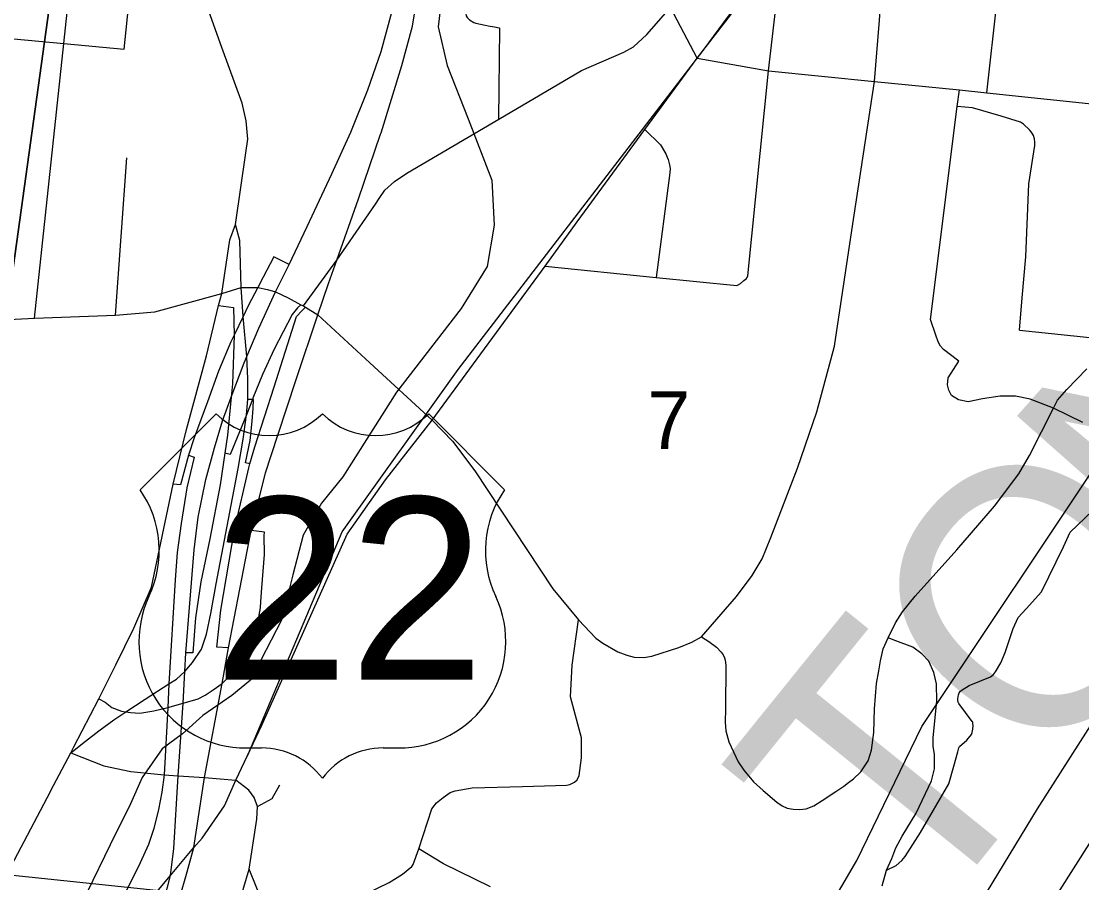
# Model space of a CAD drawing. Extents: x -8.2 to 38.5, y -0.1 to 21.9.
# Drawn here: x 7.586 to 8.353, y 14.852 to 15.475 of the extents above; entities that cross this region are included whole.
import ezdxf

# ---------------------------------------------------------------- set-up
doc = ezdxf.new("R2010")
doc.units = 0
for name, color, linetype in [('Default', 7, 'Continuous'), ('GM_X_Adjacent_County_Text', 7, 'Continuous'), ('GM_X_Airport_Location_Class_1', 7, 'Continuous'), ('GM_X_Airport_Location_Class_3', 7, 'Continuous'), ('GM_X_County_Road_Text', 7, 'Continuous'), ('GM_X_Interstate_Location', 7, 'Continuous'), ('GM_X_State_Location', 7, 'Continuous'), ('GM_X_Township_Road_Text', 7, 'Continuous'), ('GM_X_Township_Subdivision', 7, 'Continuous'), ('GM_X_Township_Subdivision_Text', 7, 'Continuous'), ('GM_X_Township_Text', 7, 'Continuous'), ('GM_X_Unincorporated_Location', 7, 'Continuous'), ('GM_X_US_Location', 7, 'Continuous')]:
    doc.layers.add(name, color=color, linetype=linetype)

msp = doc.modelspace()

# ---------------------------------------------------------------- linework, layer by layer
at = {"layer": 'Default'}
for points in [[(3.4133, 14.36735), (4.82348, 14.36735), (4.82604, 14.37009), (4.92092, 14.42469), (5.00928, 14.45261), (5.10793, 14.46474), (5.30561, 14.46322), (5.50064, 14.41998), (5.59627, 14.38282), (5.62337, 14.36735), (7.78583, 14.36735), (7.81753, 14.393), (7.93419, 14.50672), (8.01002, 14.58066), (8.07899, 14.67657), (8.19078, 14.868), (8.23777, 14.96505), (8.37153, 15.16559), (8.44919, 15.25329), (8.71106, 15.55038), (8.80997, 15.62884), (8.90733, 15.68039), (8.96338, 15.71646), (8.96338, 21.16735)], [(8.34694, 14.777), (7.52022, 14.86341), (7.45585, 13.96446)]]:
    msp.add_lwpolyline(points, dxfattribs=at)
at = {"layer": 'GM_X_Adjacent_County_Text'}
for points in [[(7.66003, 15.87122), (7.52022, 14.86341), (6.53061, 14.97169), (6.65001, 15.98141)], [(7.66003, 15.87122), (8.67358, 15.76586), (8.61174, 15.07735), (8.59284, 15.06186), (8.57233, 15.04147), (8.55251, 15.01841), (8.54048, 15.00465), (8.52258, 14.98306), (8.50935, 14.96668), (8.49374, 14.94543), (8.48637, 14.93725), (8.469, 14.9221), (8.45192, 14.90277), (8.43866, 14.88525), (8.42614, 14.86658), (8.41561, 14.85242), (8.40489, 14.84696), (8.39544, 14.8305), (8.38688, 14.82008), (8.37646, 14.81121), (8.36452, 14.80162), (8.3536, 14.78746), (8.34694, 14.777), (7.52022, 14.86341)]]:
    msp.add_lwpolyline(points, close=True, dxfattribs=at)
at = {"layer": 'GM_X_Airport_Location_Class_1'}
for p, q in [((8.07534, 15.4486), (8.13728, 15.5285)), ((8.03747, 15.39685), (8.07534, 15.4486)), ((7.88352, 15.18672), (7.9653, 15.29794))]:
    msp.add_line(p, q, dxfattribs=at)
for points in [[(7.9653, 15.29794), (7.98861, 15.33005), (8.03747, 15.39685)], [(7.74162, 14.92616), (7.76043, 14.96589), (7.82204, 15.10411), (7.8498, 15.14352), (7.88352, 15.18672)], [(7.66766, 14.82515), (7.69435, 14.85723), (7.71123, 14.87751), (7.7172, 14.88427), (7.7334, 14.90758), (7.74162, 14.92616)]]:
    msp.add_lwpolyline(points, dxfattribs=at)
at = {"layer": 'GM_X_Airport_Location_Class_3'}
for p, q in [((8.07534, 15.4486), (8.13728, 15.5285)), ((8.03747, 15.39685), (8.07534, 15.4486)), ((7.88352, 15.18672), (7.9653, 15.29794))]:
    msp.add_line(p, q, dxfattribs=at)
for points in [[(7.74132, 15.32819), (7.74881, 15.37996), (7.75025, 15.38988), (7.74901, 15.40311), (7.74612, 15.41593), (7.73141, 15.45632), (7.6959, 15.55626), (7.69325, 15.57476), (7.69319, 15.59387), (7.693, 15.61744), (7.69466, 15.64802), (7.69383, 15.66063), (7.69218, 15.67097), (7.68887, 15.68564), (7.66283, 15.76252)], [(8.28677, 14.76645), (8.29747, 14.78355), (8.36857, 14.89507), (8.44527, 15.01509), (8.46294, 15.03714), (8.48309, 15.05644), (8.52262, 15.10343), (8.56586, 15.15748), (8.57344, 15.16628), (8.58845, 15.17173), (8.60662, 15.18008), (8.63696, 15.20731), (8.73086, 15.28508), (8.75492, 15.29813), (8.84343, 15.34761), (8.92297, 15.39101), (8.96338, 15.41447)], [(7.9653, 15.29794), (7.98861, 15.33005), (8.03747, 15.39685)], [(7.64817, 14.99615), (7.65479, 15.00959), (7.66779, 15.03605), (7.6806, 15.06581), (7.69619, 15.1403), (7.70603, 15.17988), (7.72045, 15.23326), (7.729, 15.26967), (7.73148, 15.27832), (7.73733, 15.31705), (7.74132, 15.32819)], [(7.66213, 14.97564), (7.67614, 14.98487), (7.6932, 14.99582), (7.69873, 14.99924), (7.70463, 15.00483), (7.71036, 15.01141), (7.71672, 15.02106), (7.72034, 15.0317), (7.72363, 15.04672), (7.72746, 15.06833), (7.74336, 15.15178), (7.74698, 15.17295), (7.74929, 15.1906), (7.7504, 15.20147), (7.75038, 15.21659), (7.74955, 15.23258), (7.74684, 15.26152), (7.74554, 15.2825), (7.74457, 15.3165), (7.74132, 15.32819)], [(8.27273, 14.82572), (8.28525, 14.84582), (8.32139, 14.90551), (8.34536, 14.94289), (8.38209, 15.00019), (8.415, 15.05223), (8.44748, 15.10007), (8.46907, 15.13082), (8.50961, 15.17893), (8.52202, 15.19301)], [(7.74162, 14.92616), (7.76043, 14.96589), (7.82204, 15.10411), (7.8498, 15.14352), (7.88352, 15.18672)], [(7.62226, 14.94605), (7.62451, 14.95033), (7.64266, 14.98495), (7.64817, 14.99615)], [(7.62226, 14.94605), (7.63293, 14.95439), (7.64247, 14.96184), (7.65344, 14.96974), (7.66213, 14.97564)], [(7.60511, 14.91342), (7.60984, 14.92241), (7.62226, 14.94605)], [(7.66766, 14.82515), (7.69435, 14.85723), (7.71123, 14.87751), (7.7172, 14.88427), (7.7334, 14.90758), (7.74162, 14.92616)], [(7.544, 14.79891), (7.58148, 14.86845), (7.60511, 14.91342)]]:
    msp.add_lwpolyline(points, dxfattribs=at)
at = {"layer": 'GM_X_Interstate_Location'}
for points in [[(7.78021, 15.29933), (7.76903, 15.30476), (7.76142, 15.29013), (7.75756, 15.2827), (7.75061, 15.26933), (7.74684, 15.26152), (7.74035, 15.24808), (7.73806, 15.24335), (7.7292, 15.22215), (7.72112, 15.19979), (7.71153, 15.17383), (7.7074, 15.16126), (7.7016, 15.13978), (7.69619, 15.1403)], [(7.729, 15.26967), (7.73983, 15.26824), (7.74035, 15.24808), (7.73933, 15.21291), (7.73835, 15.2033), (7.73555, 15.1759), (7.73362, 15.16271), (7.73029, 15.13993), (7.72283, 15.10067), (7.71625, 15.06975), (7.71252, 15.04365), (7.71056, 15.01821), (7.70551, 15.01821)], [(7.78869, 15.27018), (7.78632, 15.26798), (7.78232, 15.26296), (7.76935, 15.23799), (7.76082, 15.21961), (7.75401, 15.20247), (7.75364, 15.20156), (7.74929, 15.1906), (7.73742, 15.16176), (7.73362, 15.16271)], [(7.76932, 15.21079), (7.78555, 15.2616), (7.78944, 15.26566), (7.79192, 15.26827)], [(7.73625, 15.02192), (7.72797, 15.02252), (7.73084, 15.04924), (7.74071, 15.10736), (7.75102, 15.15222), (7.75187, 15.15515), (7.7554, 15.16724), (7.76932, 15.21079)], [(7.75187, 15.15515), (7.74874, 15.15573), (7.75203, 15.17185), (7.75334, 15.18589), (7.75411, 15.19509), (7.75448, 15.20153), (7.75364, 15.20156), (7.7504, 15.20147)], [(7.7074, 15.16126), (7.7116, 15.15987), (7.70613, 15.13768), (7.70212, 15.11193), (7.69919, 15.09079), (7.69773, 15.07114), (7.6932, 14.99582), (7.6925, 14.9788), (7.68991, 14.92997), (7.6882, 14.91757), (7.68579, 14.90497), (7.68235, 14.89128), (7.67843, 14.87972), (7.67251, 14.86644), (7.65241, 14.8259), (7.64753, 14.81523), (7.65623, 14.80914)], [(7.75976, 15.05537), (7.76048, 15.06541), (7.76228, 15.08947), (7.76214, 15.10328), (7.76238, 15.10564), (7.7527, 15.10683)], [(7.66213, 14.97564), (7.66534, 14.97511), (7.67217, 14.97456), (7.68226, 14.97632), (7.6925, 14.9788), (7.70361, 14.9818), (7.71428, 14.98509), (7.71954, 14.98772), (7.72525, 14.99145), (7.73182, 14.99621), (7.74251, 15.00664), (7.74922, 15.01756), (7.75319, 15.02694), (7.75736, 15.03893), (7.75944, 15.05091), (7.75976, 15.05537)], [(7.64266, 14.98495), (7.64715, 14.98259), (7.65197, 14.97885), (7.65892, 14.97617), (7.66213, 14.97564)]]:
    msp.add_lwpolyline(points, dxfattribs=at)
at = {"layer": 'GM_X_State_Location'}
for points in [[(7.84664, 15.39438), (7.86171, 15.44325), (7.86938, 15.47176), (7.87355, 15.4972), (7.87772, 15.52067), (7.88272, 15.56527)], [(7.68082, 14.80471), (7.69435, 14.85723), (7.69673, 14.87674), (7.70002, 14.92936), (7.70361, 14.9818), (7.70463, 15.00483), (7.70551, 15.01821), (7.7116, 15.09288), (7.71428, 15.11647), (7.71998, 15.14366), (7.72612, 15.16658), (7.73204, 15.1861), (7.73835, 15.2033), (7.74762, 15.228), (7.74955, 15.23258), (7.75825, 15.25322), (7.77044, 15.27947), (7.78021, 15.29933), (7.79324, 15.32669), (7.81111, 15.36486), (7.82493, 15.3949), (7.83699, 15.42572), (7.84664, 15.45336), (7.85443, 15.48176)], [(7.73275, 15.00146), (7.73515, 15.01512), (7.73625, 15.02192), (7.7527, 15.10683), (7.76301, 15.14847), (7.772, 15.17567), (7.78516, 15.21602), (7.80104, 15.26283), (7.80863, 15.28555), (7.8147, 15.30248), (7.83034, 15.34674), (7.84635, 15.39346), (7.84664, 15.39438)], [(7.70636, 14.85999), (7.71123, 14.87751), (7.71894, 14.92821), (7.73182, 14.99621), (7.73275, 15.00146)], [(7.62768, 14.65015), (7.64108, 14.67578), (7.64435, 14.68283), (7.66892, 14.73986), (7.6823, 14.77342), (7.68963, 14.80075), (7.70094, 14.84053), (7.70636, 14.85999)]]:
    msp.add_lwpolyline(points, dxfattribs=at)
at = {"layer": 'GM_X_Township_Subdivision'}
for p, q in [((7.72731, 15.19121), (7.67237, 15.13628)), ((7.93605, 15.13628), (7.88111, 15.19121)), ((7.74928, 14.94951), (7.76026, 14.94951)), ((7.84816, 14.94951), (7.85914, 14.94951))]:
    msp.add_line(p, q, dxfattribs=at)
for centre, radius, start, end in [((7.76576, 15.23044), 0.05493, 225.573, 314.427), ((7.84266, 15.23044), 0.05493, 225.573, 314.427), ((7.60938, 15.09217), 0.0769, 334.54712, 35.00093), ((7.99904, 15.09217), 0.0769, 144.99907, 205.45288), ((7.74842, 15.02641), 0.0769, 154.83192, 270.63826), ((7.86, 15.02641), 0.0769, 269.36174, 25.16808), ((7.76026, 14.89458), 0.05493, 36.8699, 90), ((7.84816, 14.89458), 0.05493, 90, 143.1301)]:
    msp.add_arc(centre, radius, start, end, dxfattribs=at)
at = {"layer": 'GM_X_Township_Subdivision_Text'}
for p, q in [((7.66093, 15.45503), (7.67133, 15.55694)), ((7.93182, 15.4044), (7.93269, 15.46989)), ((7.65464, 15.26258), (7.6627, 15.37646)), ((8.30837, 15.25178), (8.37677, 15.24455))]:
    msp.add_line(p, q, dxfattribs=at)
for points in [[(8.28492, 15.42353), (8.29237, 15.49062), (8.29966, 15.55611), (8.30941, 15.63547), (8.3122, 15.64183), (8.32869, 15.67378), (8.33184, 15.68055), (8.33238, 15.68277), (8.3331, 15.68736), (8.33767, 15.75354)], [(7.59613, 15.26043), (7.61731, 15.4591), (7.63229, 15.59966), (7.63913, 15.66376), (7.63897, 15.66723), (7.63845, 15.67034), (7.63712, 15.6767), (7.63465, 15.68547), (7.63179, 15.6935), (7.62937, 15.70494)], [(8.07854, 15.02989), (8.1037, 15.05903), (8.1152, 15.07431), (8.12222, 15.08632), (8.12867, 15.10184), (8.14779, 15.15195), (8.16178, 15.19267), (8.17474, 15.24024), (8.1872, 15.32386), (8.20347, 15.43169), (8.20878, 15.4969), (8.21439, 15.56567)], [(8.10653, 15.28546), (8.10915, 15.28756), (8.11075, 15.28896), (8.11138, 15.28979), (8.11196, 15.29107), (8.1269, 15.43936), (8.13728, 15.5285)], [(8.07534, 15.4486), (8.056, 15.48514), (8.04759, 15.50406)], [(7.41274, 15.48994), (7.50648, 15.4792), (7.51202, 15.47263), (7.51494, 15.47019), (7.51697, 15.46892), (7.51837, 15.46832), (7.56281, 15.46418), (7.61731, 15.4591), (7.66093, 15.45503)], [(7.90815, 15.4858), (7.90808, 15.4805), (7.90832, 15.47902), (7.90903, 15.47785), (7.91067, 15.47629), (7.91367, 15.47435), (7.9152, 15.47374), (7.92197, 15.47239), (7.92423, 15.47193), (7.92875, 15.47111), (7.93201, 15.47043), (7.93269, 15.46989)], [(8.07534, 15.4486), (8.1269, 15.43936), (8.20347, 15.43169), (8.26493, 15.42553), (8.28492, 15.42353), (8.37216, 15.41422), (8.38301, 15.41882)], [(8.24409, 15.25949), (8.26342, 15.41348), (8.26493, 15.42553)], [(8.30837, 15.25178), (8.31035, 15.27513), (8.31298, 15.30472), (8.31519, 15.35763), (8.31947, 15.38525), (8.31945, 15.38771), (8.31917, 15.39018), (8.31845, 15.39247), (8.31781, 15.39383), (8.31698, 15.39515), (8.31564, 15.39667), (8.31134, 15.40069), (8.30915, 15.40212), (8.2952, 15.40654), (8.27445, 15.4126), (8.26342, 15.41348)], [(8.03747, 15.39685), (8.04876, 15.38589), (8.05257, 15.37938), (8.05358, 15.37684), (8.05422, 15.37532), (8.05533, 15.37135), (8.05566, 15.36876), (8.05561, 15.36566), (8.04559, 15.28993)], [(7.9653, 15.29794), (8.04559, 15.28993), (8.10393, 15.28411), (8.10457, 15.28424), (8.10653, 15.28546)], [(8.35424, 15.18487), (8.33304, 15.19539), (8.31627, 15.20181), (8.30558, 15.20411), (8.2944, 15.20411), (8.28174, 15.20214), (8.27122, 15.2), (8.26431, 15.20131), (8.25923, 15.20438), (8.25724, 15.20838), (8.25642, 15.21216), (8.25692, 15.21726), (8.26464, 15.22933), (8.25341, 15.23782), (8.25131, 15.24024), (8.2497, 15.24318), (8.24788, 15.24813), (8.24409, 15.25949)], [(8.21236, 14.861), (8.21927, 14.86445), (8.22322, 14.86806), (8.22584, 14.87086), (8.23686, 14.88829), (8.25724, 14.92347), (8.26096, 14.93639), (8.26375, 14.94659), (8.26462, 14.9497), (8.26503, 14.9506), (8.2703, 14.95522), (8.27373, 14.95935), (8.27432, 14.96072), (8.2748, 14.9631), (8.27491, 14.96579), (8.2748, 14.96685), (8.27463, 14.96805), (8.27421, 14.9687), (8.26466, 14.98169), (8.26403, 14.98269), (8.26373, 14.98389), (8.26376, 14.98515), (8.26432, 14.98789), (8.26492, 14.98942), (8.26569, 14.99053), (8.26702, 14.99165), (8.27197, 14.99461), (8.28757, 15.00085), (8.28953, 15.00259), (8.29103, 15.00459), (8.2949, 15.01098), (8.29802, 15.01852), (8.30394, 15.03588), (8.30745, 15.04379), (8.31321, 15.05015), (8.32435, 15.06251), (8.3403, 15.0949), (8.34504, 15.10563), (8.36115, 15.12108)], [(7.81786, 14.83533), (7.85264, 14.85219), (7.86221, 14.8581), (7.86905, 14.86364), (7.86991, 14.86518), (7.87388, 14.87649), (7.88346, 14.90554), (7.88678, 14.90979), (7.89155, 14.91375), (7.89672, 14.91729), (7.90035, 14.91853), (7.91252, 14.9206), (7.94892, 14.92151), (7.98078, 14.92249), (7.98328, 14.92312), (7.98651, 14.92466), (7.98853, 14.92649), (7.99, 14.92953), (7.99172, 14.9424), (7.99172, 14.95426), (7.99158, 14.95683), (7.98373, 14.98655), (7.98486, 15.00928), (7.98936, 15.04228)], [(7.7574, 14.90725), (7.75501, 14.91371), (7.75099, 14.91901), (7.74162, 14.92616)], [(7.74162, 14.82916), (7.75116, 14.86188), (7.75691, 14.89805), (7.7574, 14.90725), (7.76792, 14.91284), (7.77334, 14.92271)], [(7.92574, 14.84907), (7.8919, 14.86557), (7.87388, 14.87649)], [(7.73241, 14.61527), (7.74293, 14.65012), (7.74556, 14.66377), (7.74425, 14.67807), (7.74228, 14.68876), (7.74195, 14.70339), (7.74671, 14.73923), (7.7505, 14.77442), (7.75296, 14.79036), (7.75592, 14.81387), (7.75806, 14.83426), (7.75872, 14.84231), (7.75806, 14.84527), (7.75625, 14.84938), (7.75116, 14.86188)]]:
    msp.add_lwpolyline(points, dxfattribs=at)
at = {"layer": 'GM_X_Township_Text'}
for points in [[(7.84257, 15.34293), (7.84541, 15.34705), (7.84951, 15.353), (7.85644, 15.35933), (7.86526, 15.36525), (7.93182, 15.4044), (7.99169, 15.43963), (8.02225, 15.45274), (8.02915, 15.45679), (8.03879, 15.46573), (8.056, 15.48514), (8.08249, 15.51503), (8.0907, 15.5293), (8.09892, 15.54565), (8.10524, 15.55825), (8.13499, 15.6336), (8.13573, 15.63485), (8.13703, 15.63629), (8.14001, 15.63882), (8.14616, 15.64326), (8.19505, 15.67158), (8.23864, 15.69789)], [(7.79063, 15.26934), (7.8147, 15.30248), (7.84257, 15.34293)], [(7.73148, 15.27832), (7.74554, 15.2825), (7.75756, 15.2827), (7.76453, 15.28119), (7.77044, 15.27947), (7.77944, 15.27504), (7.78869, 15.27018), (7.79063, 15.26934), (7.79192, 15.26827), (7.80104, 15.26283), (7.8353, 15.23105), (7.83852, 15.22809)], [(7.27245, 15.27132), (7.31336, 15.26759), (7.36482, 15.26291), (7.41847, 15.25802), (7.41911, 15.25798), (7.48853, 15.25311), (7.4924, 15.25283), (7.54443, 15.25768), (7.59613, 15.26043), (7.65464, 15.26258), (7.68314, 15.26507), (7.73148, 15.27832)], [(7.83852, 15.22809), (7.88352, 15.18672), (7.89846, 15.17156), (7.91444, 15.15003), (7.97099, 15.06451), (7.98936, 15.04228), (8.00208, 15.02902), (8.00712, 15.02522), (8.018, 15.01896), (8.02437, 15.01668), (8.02978, 15.01516), (8.03671, 15.01494), (8.0426, 15.01589), (8.06204, 15.02209), (8.07156, 15.02598), (8.07854, 15.02989), (8.08371, 15.02659), (8.08932, 15.02232), (8.09262, 15.01883), (8.09416, 15.01692), (8.09504, 15.01471), (8.09552, 15.01302), (8.09593, 15.00931), (8.0958, 14.97788), (8.09547, 14.96818), (8.09613, 14.96194), (8.09826, 14.95405), (8.10501, 14.93958), (8.10912, 14.9335), (8.11602, 14.92511), (8.12293, 14.9187), (8.13296, 14.91032), (8.13682, 14.90752), (8.14036, 14.90604), (8.14479, 14.90522), (8.14923, 14.90489), (8.15416, 14.90555), (8.15959, 14.90752), (8.16567, 14.91147), (8.17554, 14.91805), (8.18145, 14.92182), (8.18474, 14.92462), (8.18836, 14.92725), (8.19379, 14.93218), (8.19904, 14.94023), (8.20135, 14.9478), (8.20299, 14.96062), (8.20365, 14.97788), (8.20513, 14.99613), (8.20661, 15.00518), (8.20792, 15.01241), (8.20973, 15.02129), (8.21335, 15.02918)], [(8.20907, 14.84965), (8.21236, 14.861), (8.21614, 14.86954), (8.2191, 14.87727), (8.22355, 14.88565), (8.23374, 14.90242), (8.24475, 14.92577), (8.24705, 14.93448), (8.24689, 14.94468), (8.24606, 14.95084), (8.2459, 14.95701), (8.2487, 14.98331), (8.24837, 14.99597), (8.24656, 15.00419), (8.24278, 15.01225), (8.23784, 15.01767), (8.23127, 15.02244), (8.21894, 15.02704), (8.21335, 15.02918), (8.21877, 15.04003), (8.22371, 15.04792), (8.23308, 15.05943), (8.26316, 15.09281), (8.29045, 15.12453), (8.30805, 15.14772), (8.31561, 15.16103), (8.33304, 15.19539), (8.33599, 15.20098), (8.34274, 15.20887), (8.3572, 15.22383)], [(7.62226, 14.94605), (7.6461, 14.93652), (7.66566, 14.93241), (7.68991, 14.92997), (7.70002, 14.92936), (7.71894, 14.92821), (7.74162, 14.92616)]]:
    msp.add_lwpolyline(points, dxfattribs=at)
at = {"layer": 'GM_X_US_Location'}
for points in [[(7.75029, 14.94417), (7.81851, 15.10584), (7.90256, 15.22324), (8.07955, 15.45409), (8.19258, 15.60709), (8.21137, 15.64215), (8.30442, 15.84935), (8.35707, 15.95898), (8.37195, 16.00262), (8.43132, 16.31336), (8.45906, 16.3689), (8.47278, 16.38011), (8.53144, 16.41079), (8.55536, 16.42927), (8.62743, 16.49853), (8.66295, 16.5204), (8.6911, 16.56121), (8.70589, 16.58892), (8.72758, 16.60896), (8.75995, 16.62185), (8.78578, 16.61947), (8.80491, 16.61674), (8.9389, 16.53954), (8.96338, 16.52866)], [(7.92113, 15.74966), (7.88786, 15.4711), (7.89456, 15.44313), (7.90978, 15.40469), (7.92677, 15.36016), (7.92839, 15.32777), (7.92353, 15.2978), (7.90455, 15.26737), (7.85774, 15.20692), (7.81913, 15.14557), (7.80362, 15.12653), (7.79026, 15.10337), (7.78281, 15.07463), (7.77462, 15.04192), (7.75214, 14.99852), (7.73865, 14.98743), (7.71778, 14.97288), (7.70301, 14.95964), (7.68836, 14.9489), (7.6738, 14.92801), (7.6655, 14.90901), (7.6508, 14.87931), (7.63411, 14.84514)]]:
    msp.add_lwpolyline(points, dxfattribs=at)

# ---------------------------------------------------------------- texts
at = {"layer": 'GM_X_County_Road_Text'}
msp.add_text('7', height=0.04186, rotation=0.00001, dxfattribs=at).set_placement((8.03921, 15.16575))
at = {"layer": 'GM_X_Township_Road_Text'}
for s, p in [('0', (7.80414, 15.06383)), ('/', (7.80416, 15.06383))]:
    msp.add_text(s, height=0.000189, dxfattribs=at).set_placement(p)
msp.add_text('22', height=0.000189, rotation=0.00001, dxfattribs=at).set_placement((7.76504, 15.02462))
at = {"layer": 'GM_X_Township_Subdivision'}
msp.add_text('22', height=0.131836, dxfattribs=at).set_placement((7.72544, 14.99895))
at = {"layer": 'GM_X_Unincorporated_Location'}
for s, rotation, p in [('N', 48.40998, (8.43452, 15.04849)), ('O', 48.75724, (8.32429, 14.92277)), ('T', 51.07424, (8.23659, 14.81411))]:
    msp.add_text(s, height=0.18939, rotation=rotation, dxfattribs=at).set_placement(p)

doc.saveas('drawing.dxf')
